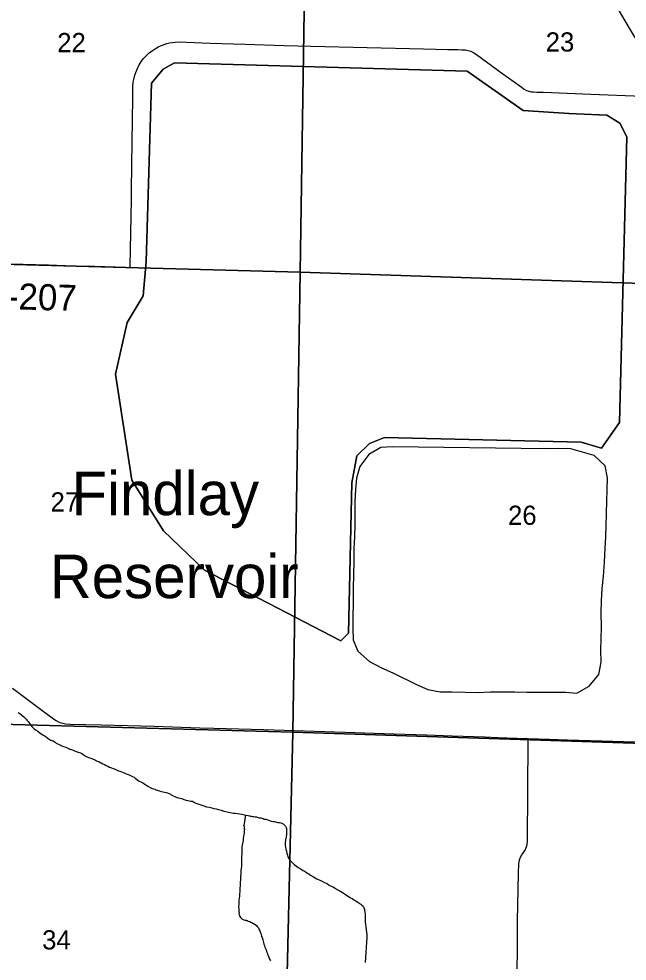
# Model space of a CAD drawing. Extents: x 0 to 68, y 0 to 52.9.
# Drawn here: x 29.418 to 30.696, y 18.289 to 20.269 of the extents above; entities that cross this region are included whole.
import ezdxf

# ---------------------------------------------------------------- set-up
doc = ezdxf.new("R2010")
doc.units = 0
for name, color, linetype in [('Default', 7, 'Continuous'), ('GM_X_Minor_Lake', 7, 'Continuous'), ('GM_X_Minor_River', 7, 'Continuous'), ('GM_X_Township_Road', 7, 'Continuous'), ('GM_X_Township_Road_Text', 7, 'Continuous')]:
    doc.layers.add(name, color=color, linetype=linetype)

msp = doc.modelspace()

# ---------------------------------------------------------------- linework, layer by layer
at = {"layer": 'Default'}
for points in [[(29.0511, 20.7272), (30.0241, 20.6975), (30.0095, 19.7364), (29.0416, 19.7624)], [(30.0241, 20.6975), (30.9835, 20.6654), (30.9602, 19.7051), (30.0095, 19.7364)], [(29.0416, 19.7624), (30.0095, 19.7364), (29.9941, 18.7705), (29.0222, 18.7966)], [(30.0095, 19.7364), (30.9602, 19.7051), (30.9488, 18.7396), (29.9941, 18.7705)], [(29.9941, 18.7705), (29.9713, 17.8144), (29.0063, 17.8378), (29.0222, 18.7966)], [(30.9488, 18.7396), (30.9354, 17.7816), (29.9713, 17.8144), (29.9941, 18.7705)]]:
    msp.add_lwpolyline(points, close=True, dxfattribs=at)
for points in [[(30.4448, 18.8549), (30.4605, 18.8549), (30.4859, 18.8539), (30.5142, 18.8539), (30.5415, 18.8543), (30.5672, 18.8544), (30.5907, 18.8522), (30.6163, 18.8666), (30.6365, 18.8917), (30.6416, 18.9173), (30.6408, 18.9423), (30.6415, 18.9665), (30.6421, 18.9918), (30.6414, 19.0205), (30.6421, 19.0458), (30.6439, 19.0722), (30.6464, 19.0982), (30.6486, 19.1272), (30.6504, 19.1566), (30.6514, 19.1804), (30.6525, 19.2039), (30.6532, 19.2303), (30.6535, 19.2545), (30.6541, 19.2798), (30.6548, 19.3044), (30.6503, 19.3298), (30.6271, 19.3517), (30.6025, 19.3586), (30.5783, 19.3652), (30.5525, 19.3662), (30.5279, 19.3658), (30.2033, 19.3696), (30.1787, 19.3681), (30.1535, 19.3537), (30.1348, 19.3282), (30.1275, 19.3041), (30.1253, 19.2806), (30.1243, 19.2549), (30.124, 19.23), (30.1244, 19.2058), (30.1234, 19.1815), (30.1223, 19.1551), (30.1223, 19.1269), (30.1213, 19.1019), (30.1206, 19.0718), (30.1209, 19.0421), (30.1202, 19.012), (30.1203, 18.9885), (30.1207, 18.9643), (30.1304, 18.9403), (30.1547, 18.9184), (30.18, 18.9052), (30.2041, 18.8946), (30.2539, 18.8706), (30.2773, 18.8596), (30.3034, 18.8546), (30.328, 18.855), (30.3836, 18.8536)], [(30.3836, 18.8536), (30.409, 18.8548), (30.4448, 18.8549)]]:
    msp.add_lwpolyline(points, dxfattribs=at)
at = {"layer": 'GM_X_Minor_Lake'}
for points in [[(29.7214, 20.1634), (29.7455, 20.1763), (30.3599, 20.159), (30.4781, 20.0763), (30.5737, 20.0703), (30.6535, 20.0663), (30.6813, 20.0494), (30.696, 20.021), (30.68, 19.421), (30.6425, 19.3672), (30.5996, 19.3792), (30.1868, 19.3894), (30.155, 19.3766), (30.1281, 19.3509), (30.1178, 19.2941), (30.1109, 18.9785), (30.0945, 18.9622), (29.8086, 19.1106), (29.722, 19.1932), (29.6557, 19.2998), (29.6217, 19.522), (29.6459, 19.631), (29.6797, 19.6871), (29.6858, 19.7593), (29.6971, 20.1336), (29.7214, 20.1634)], [(30.155, 19.3766), (30.1868, 19.3894), (30.5996, 19.3792), (30.6425, 19.3672), (30.68, 19.421), (30.696, 20.021), (30.6813, 20.0494), (30.6535, 20.0663), (30.5737, 20.0703), (30.4781, 20.0763), (30.3599, 20.159), (29.7455, 20.1763), (29.7214, 20.1634)], [(29.7214, 20.1634), (29.6971, 20.1336), (29.6858, 19.7593), (29.6797, 19.6871), (29.6459, 19.631), (29.6217, 19.522), (29.6557, 19.2998), (29.722, 19.1932), (29.8086, 19.1106), (30.0945, 18.9622), (30.1109, 18.9785), (30.1178, 19.2941), (30.1281, 19.3509), (30.155, 19.3766)]]:
    msp.add_lwpolyline(points, dxfattribs=at)
at = {"layer": 'GM_X_Minor_River'}
for points in [[(29.4169, 18.8118), (29.4206, 18.8096), (29.4246, 18.8058), (29.4286, 18.8021), (29.4312, 18.8006), (29.4337, 18.7973), (29.4355, 18.7951), (29.4377, 18.7925), (29.4395, 18.7902), (29.4417, 18.7876), (29.4438, 18.7847), (29.446, 18.7821), (29.4478, 18.7798), (29.45, 18.778), (29.4537, 18.7754), (29.458, 18.772), (29.4635, 18.7679), (29.469, 18.7645), (29.4719, 18.7634), (29.4737, 18.7619), (29.4755, 18.7604), (29.4781, 18.7585), (29.481, 18.7563), (29.4836, 18.7548), (29.4854, 18.7537), (29.488, 18.7529), (29.4902, 18.7518), (29.4923, 18.7503), (29.4949, 18.7491), (29.4971, 18.7473), (29.5033, 18.7442), (29.5059, 18.7431), (29.5088, 18.7416), (29.5125, 18.7401), (29.5169, 18.7386), (29.5198, 18.7374), (29.5231, 18.7359), (29.5256, 18.7348), (29.5289, 18.7336), (29.5322, 18.7321), (29.5355, 18.731), (29.5388, 18.7298), (29.5432, 18.7283), (29.548, 18.7268), (29.5509, 18.7253), (29.5538, 18.723), (29.5575, 18.7208), (29.5597, 18.7193), (29.5619, 18.7185), (29.5648, 18.717), (29.5677, 18.7162), (29.5699, 18.7155), (29.5718, 18.7147), (29.5743, 18.7136), (29.5769, 18.7128), (29.5791, 18.7117), (29.5816, 18.7102), (29.5864, 18.7083), (29.5893, 18.7068), (29.5915, 18.7056), (29.5948, 18.7038), (29.5981, 18.7023)], [(29.5981, 18.7023), (29.6018, 18.7004), (29.6054, 18.6989), (29.6091, 18.697), (29.6131, 18.6951), (29.6168, 18.6936), (29.6208, 18.6924), (29.6259, 18.6894), (29.6329, 18.6875), (29.6358, 18.6863), (29.6395, 18.6848), (29.6424, 18.6837), (29.646, 18.6818), (29.6501, 18.6803), (29.6545, 18.6784), (29.6574, 18.6772), (29.6603, 18.6754), (29.6629, 18.6735), (29.6713, 18.6675), (29.6749, 18.6656), (29.6789, 18.6638), (29.683, 18.6608), (29.6892, 18.6566), (29.6946, 18.654), (29.6987, 18.6521), (29.702, 18.651), (29.7045, 18.6502), (29.7064, 18.6491), (29.7089, 18.6483), (29.7111, 18.6475), (29.7141, 18.6468), (29.7174, 18.6456), (29.7214, 18.6448), (29.7247, 18.6444), (29.7276, 18.6437), (29.7306, 18.6429), (29.7335, 18.6417), (29.7361, 18.641), (29.7386, 18.6384), (29.7503, 18.6327), (29.7602, 18.6311), (29.7621, 18.63), (29.765, 18.6285), (29.7676, 18.6281), (29.7694, 18.6273), (29.7731, 18.6265), (29.7767, 18.6261), (29.7797, 18.6254), (29.783, 18.6249), (29.7863, 18.6234), (29.7903, 18.6212), (29.7947, 18.6193), (29.8005, 18.6174), (29.8068, 18.6155), (29.8126, 18.6135), (29.8181, 18.6124), (29.8236, 18.6112), (29.828, 18.61), (29.8332, 18.6092), (29.838, 18.6077), (29.8435, 18.6062), (29.8493, 18.6043), (29.8563, 18.6027), (29.8625, 18.6015), (29.8684, 18.6003), (29.8736, 18.5999), (29.878, 18.5991), (29.882, 18.5983), (29.8868, 18.5979), (29.8923, 18.5967), (29.8959, 18.5956), (29.9, 18.5951), (29.9026, 18.5944), (29.9048, 18.594), (29.907, 18.5936), (29.9095, 18.5932), (29.9121, 18.5928), (29.9147, 18.5924), (29.9173, 18.592), (29.9191, 18.5916), (29.9209, 18.5912), (29.9239, 18.5904), (29.9264, 18.59), (29.929, 18.5893), (29.9316, 18.5885), (29.9341, 18.5877), (29.9371, 18.5873), (29.9448, 18.5846), (29.9488, 18.5835), (29.9525, 18.5827), (29.9558, 18.5823), (29.958, 18.5819), (29.9598, 18.5811), (29.9627, 18.5807), (29.9657, 18.5803), (29.9686, 18.5799), (29.9708, 18.5792), (29.9734, 18.5773), (29.9752, 18.5762), (29.9774, 18.5743), (29.9788, 18.5724)], [(29.8947, 18.5966), (29.8913, 18.5732), (29.8909, 18.5751), (29.8913, 18.5732), (29.8916, 18.5707), (29.8919, 18.5677), (29.8923, 18.5659), (29.8919, 18.5637), (29.8918, 18.5611), (29.8914, 18.5582), (29.8907, 18.5549), (29.8902, 18.5509), (29.8898, 18.5465), (29.8894, 18.5428), (29.889, 18.5399), (29.8882, 18.5366), (29.8878, 18.5329), (29.887, 18.5292), (29.8866, 18.5263), (29.8866, 18.5241), (29.8866, 18.5215), (29.8865, 18.5171), (29.8868, 18.5135), (29.8864, 18.5098), (29.8864, 18.5065), (29.8863, 18.5025), (29.8863, 18.4988), (29.8862, 18.4955), (29.8862, 18.4925), (29.8858, 18.4885), (29.8853, 18.4838), (29.8849, 18.479), (29.8844, 18.4716), (29.884, 18.4672), (29.884, 18.4636), (29.884, 18.4617), (29.8839, 18.4592), (29.8835, 18.4555), (29.8831, 18.4511), (29.883, 18.4474), (29.8826, 18.443), (29.8825, 18.4361), (29.8821, 18.4291), (29.8817, 18.4251), (29.8813, 18.4225), (29.8809, 18.4207), (29.8808, 18.4177), (29.8808, 18.4141), (29.8804, 18.4097), (29.8803, 18.4064), (29.8799, 18.4042), (29.8802, 18.3983), (29.8805, 18.395), (29.8805, 18.3931), (29.8809, 18.3913), (29.8808, 18.3887), (29.8812, 18.3869), (29.8819, 18.3847), (29.8826, 18.3828), (29.884, 18.3806), (29.8869, 18.378), (29.8895, 18.3765), (29.8913, 18.3761), (29.8935, 18.3754), (29.8961, 18.375), (29.8983, 18.3742), (29.9001, 18.3734), (29.9034, 18.3723), (29.9056, 18.3712), (29.9078, 18.37), (29.9097, 18.3689), (29.9115, 18.3681), (29.9148, 18.3659), (29.9173, 18.3637), (29.9191, 18.3618), (29.9217, 18.3588), (29.9224, 18.357), (29.9235, 18.3548), (29.9245, 18.3529), (29.9252, 18.3507), (29.9263, 18.3485), (29.9274, 18.3455), (29.9284, 18.3411), (29.9295, 18.3389), (29.9313, 18.3338), (29.9323, 18.3286), (29.9334, 18.3249), (29.9345, 18.322), (29.9355, 18.3186), (29.9366, 18.3157), (29.9377, 18.3127), (29.9387, 18.3094), (29.9398, 18.3068), (29.9409, 18.3039), (29.9419, 18.3013), (29.943, 18.2987), (29.9441, 18.2954), (29.9451, 18.2932), (29.9462, 18.291), (29.9469, 18.2895), (29.9473, 18.2895)], [(29.9788, 18.5724), (29.9799, 18.5702), (29.9806, 18.5677), (29.9809, 18.5643), (29.9809, 18.5603), (29.9805, 18.5555), (29.9797, 18.55), (29.9788, 18.5438), (29.978, 18.538), (29.978, 18.5325), (29.9783, 18.5284), (29.9793, 18.5244), (29.9804, 18.5199), (29.9814, 18.5163), (29.9821, 18.5137), (29.9828, 18.5115), (29.9836, 18.5093), (29.9843, 18.507), (29.9857, 18.5045), (29.9879, 18.5011), (29.9911, 18.4981), (29.9977, 18.4918), (30.0013, 18.4892), (30.0053, 18.4862), (30.0101, 18.4832), (30.0156, 18.4798), (30.02, 18.4772), (30.0236, 18.475), (30.0273, 18.4727), (30.0309, 18.4697), (30.0375, 18.466), (30.0444, 18.4622), (30.0506, 18.4592), (30.0558, 18.4569), (30.0602, 18.4547), (30.0638, 18.4528), (30.0667, 18.4513), (30.0704, 18.449), (30.0748, 18.4464), (30.0792, 18.4445), (30.0828, 18.4426), (30.0872, 18.44), (30.0912, 18.4377), (30.0949, 18.4355), (30.0982, 18.4336), (30.1018, 18.4313), (30.1051, 18.4287), (30.1091, 18.4265), (30.1124, 18.4246), (30.1153, 18.4224), (30.1186, 18.4205), (30.1215, 18.419), (30.1237, 18.4171), (30.1263, 18.416), (30.1288, 18.4141), (30.1307, 18.413), (30.1325, 18.4115), (30.1343, 18.41), (30.1365, 18.4085), (30.1387, 18.407), (30.1416, 18.4044), (30.1434, 18.4018), (30.1437, 18.4), (30.1445, 18.3978), (30.1448, 18.3952), (30.1455, 18.3919), (30.1458, 18.3886), (30.1458, 18.3849), (30.146, 18.372), (30.1466, 18.3669), (30.1473, 18.3599), (30.1483, 18.3551), (30.1486, 18.35), (30.1493, 18.3448), (30.1496, 18.3393), (30.146, 18.2865)]]:
    msp.add_lwpolyline(points, dxfattribs=at)
at = {"layer": 'GM_X_Township_Road'}
for points in [[(30.6749, 20.2932), (30.6918, 20.2648), (30.7069, 20.2389), (30.7145, 20.2259), (30.7209, 20.2154), (30.7262, 20.2059), (30.7283, 20.2006), (30.7294, 20.1963), (30.7301, 20.19), (30.7302, 20.1875), (30.7304, 20.1815), (30.7302, 20.1695), (30.7293, 20.1395), (30.7286, 20.1065)], [(29.3743, 19.7548), (29.4806, 19.7517), (29.5332, 19.75), (29.5773, 19.7489), (29.6207, 19.7475), (29.6485, 19.7463), (29.6512, 19.7472), (29.6525, 19.749), (29.6532, 19.7849), (29.6543, 19.8539), (29.6547, 19.8898), (29.6552, 19.9078), (29.6558, 19.9618), (29.6577, 20.1027), (29.6581, 20.1266), (29.6588, 20.1356), (29.6603, 20.1444), (29.6619, 20.1502), (29.6638, 20.1559), (29.6673, 20.1642), (29.6714, 20.1722), (29.6762, 20.1798), (29.6797, 20.1846), (29.6836, 20.1892), (29.6878, 20.1935), (29.6923, 20.1974), (29.6971, 20.2011), (29.7045, 20.2061), (29.7124, 20.2105), (29.7178, 20.2131), (29.7234, 20.2152), (29.7291, 20.217), (29.7349, 20.2184), (29.7409, 20.2194), (29.7468, 20.2199), (29.7558, 20.2203), (29.7708, 20.22), (29.8203, 20.2179), (29.8941, 20.2154), (29.976, 20.213), (30.0318, 20.2116), (30.2683, 20.206), (30.3188, 20.2046), (30.3407, 20.2043), (30.3488, 20.2039), (30.3566, 20.2036), (30.3622, 20.2022), (30.3679, 20.2008), (30.3742, 20.1976), (30.3795, 20.1941), (30.3905, 20.1863), (30.411, 20.1711), (30.4353, 20.1535), (30.4706, 20.1281), (30.4797, 20.1213), (30.485, 20.1185), (30.4877, 20.1174), (30.4919, 20.1161), (30.4955, 20.1154), (30.4997, 20.1152), (30.5063, 20.1151), (30.5204, 20.1147), (30.6203, 20.1105), (30.7286, 20.1065)], [(29.4048, 18.8625), (29.4385, 18.8375), (29.4697, 18.8141), (29.4914, 18.798), (29.4965, 18.7947), (29.5019, 18.7919), (29.5047, 18.7907), (29.5076, 18.7897), (29.5106, 18.7889), (29.5135, 18.7883), (29.5166, 18.7879), (29.5256, 18.7873), (29.5916, 18.7859), (29.7025, 18.7825), (29.7984, 18.7795), (29.8283, 18.7788), (29.9061, 18.7764), (29.933, 18.7755), (30.1248, 18.7693), (30.1848, 18.7675), (30.2747, 18.7645), (30.3286, 18.7627), (30.3975, 18.7601), (30.4245, 18.7593), (30.4844, 18.7572), (30.4886, 18.7571)], [(30.4583, 17.7946), (30.4588, 17.7999), (30.4592, 17.8179), (30.463, 18.0998), (30.4659, 18.3188), (30.4659, 18.3728), (30.468, 18.4748), (30.4685, 18.4929), (30.47, 18.5017), (30.472, 18.5073), (30.4749, 18.5126), (30.4818, 18.5224), (30.4845, 18.5277), (30.4862, 18.5334), (30.4873, 18.5423), (30.4885, 18.7523), (30.4886, 18.7571)], [(30.4886, 18.7571), (30.5324, 18.7557), (30.5713, 18.7542), (30.6433, 18.7522), (30.7361, 18.749), (30.7862, 18.747), (30.8105, 18.7459), (30.8471, 18.7446), (30.9458, 18.7406), (30.9498, 18.7405)]]:
    msp.add_lwpolyline(points, dxfattribs=at)

# ---------------------------------------------------------------- texts
at = {"layer": 'Default'}
for s, height, rotation, p in [('22', 0.04038, 0, (29.499, 20.1988)), ('23', 0.04038, 0, (30.5252, 20.2001)), ('Findlay', 0.09139, 0.0246, (29.5291, 19.226)), ('27', 0.04038, 0, (29.485, 19.2338)), ('26', 0.04038, 0, (30.4461, 19.2057)), ('Reservoir', 0.09139, 0.0246, (29.4833, 19.0517)), ('34', 0.04038, 0, (29.4673, 18.3137))]:
    msp.add_text(s, height=height, rotation=rotation, dxfattribs=at).set_placement(p)
at = {"layer": 'GM_X_Township_Road_Text'}
msp.add_text('T-207', height=0.05481, rotation=358.3152, dxfattribs=at).set_placement((29.3479, 19.6604))

doc.saveas('drawing.dxf')
